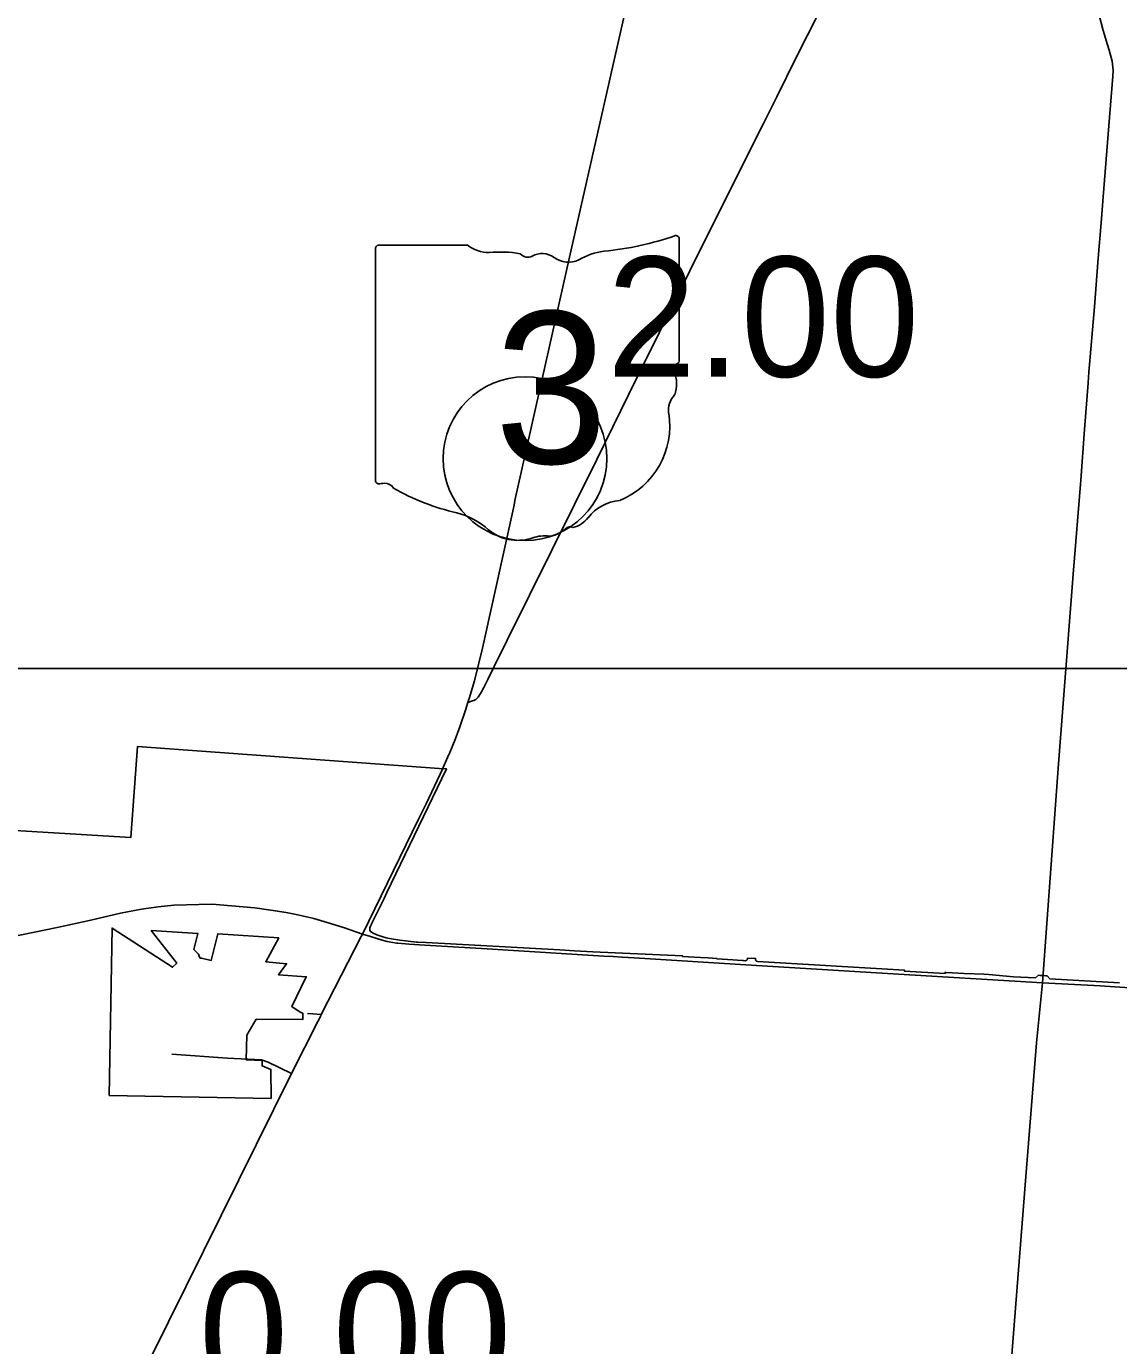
# Model space of a CAD drawing. Extents: x 1659811 to 1934326, y 644115 to 934867.
# Drawn here: x 1846923 to 1856929, y 778471 to 790558 of the extents above; entities that cross this region are included whole.
import ezdxf

# ---------------------------------------------------------------- set-up
doc = ezdxf.new("R2010")
doc.units = 0
for name, color, linetype in [('Default', 7, 'Continuous'), ('GM_X_City_Street', 7, 'Continuous'), ('GM_X_Corporation', 7, 'Continuous'), ('GM_X_County_Road', 7, 'Continuous'), ('GM_X_State_Route', 7, 'Continuous'), ('GM_X_State_Shield', 7, 'Continuous'), ('GM_X_Township_Road', 7, 'Continuous'), ('SC_Scratch1', 7, 'Continuous')]:
    doc.layers.add(name, color=color, linetype=linetype)

msp = doc.modelspace()

# ---------------------------------------------------------------- linework, layer by layer
at = {"layer": 'Default'}
msp.add_circle((1851491, 786598), 750, dxfattribs=at)
at = {"layer": 'GM_X_City_Street'}
for points in [[(1845750, 781984), (1846636, 782185), (1847206, 782302), (1847513, 782368), (1847786, 782434), (1847977, 782469), (1848131, 782490), (1848273, 782507), (1848502, 782514), (1848624, 782515), (1848801, 782501), (1849017, 782481), (1849162, 782462), (1849304, 782438), (1849411, 782418), (1849555, 782383), (1849710, 782340), (1849838, 782298), (1850003, 782242)], [(1850003, 782242), (1850074, 782221), (1850183, 782185), (1850228, 782173), (1850245, 782170), (1850281, 782163), (1850312, 782159), (1850325, 782158), (1850431, 782150), (1850574, 782141), (1851143, 782107), (1851335, 782095)], [(1851335, 782095), (1852214, 782040)], [(1852214, 782040), (1852297, 782035), (1852381, 782031), (1852490, 782023), (1853564, 781958), (1854813, 781882), (1856233, 781796), (1856759, 781767), (1857122, 781742)], [(1855849, 776844), (1855938, 778232), (1856080, 780022), (1856177, 781246), (1856233, 781796)], [(1849499, 781514), (1849547, 781511), (1849624, 781505)], [(1849078, 781088), (1849139, 781069), (1849352, 780964)]]:
    msp.add_lwpolyline(points, dxfattribs=at)
at = {"layer": 'GM_X_Corporation'}
msp.add_lwpolyline([(1845556, 783268), (1847880, 783128), (1847941, 783961), (1850704, 783760), (1850771, 783756), (1850223, 782617), (1850199, 782567), (1850139, 782444), (1850095, 782354), (1850085, 782333), (1850074, 782313), (1850069, 782299), (1850068, 782279), (1850071, 782269), (1850095, 782252), (1850134, 782235), (1850187, 782215), (1850218, 782207), (1850250, 782200), (1850345, 782187), (1850498, 782169), (1850510, 782168), (1850585, 782164), (1851810, 782096), (1851944, 782088), (1852113, 782080), (1852935, 782042), (1852934, 782037), (1853098, 782027), (1853168, 782023), (1853247, 782018), (1853247, 782016), (1853395, 782006), (1853479, 782000), (1853492, 781999), (1853509, 781998), (1853511, 781998), (1853514, 781999), (1853517, 782000), (1853519, 782001), (1853521, 782002), (1853522, 782003), (1853524, 782005), (1853526, 782007), (1853527, 782010), (1853528, 782013), (1853529, 782016), (1853529, 782020), (1853603, 782018), (1853603, 782011), (1853603, 782008), (1853604, 782004), (1853605, 782001), (1853607, 781999), (1853608, 781997), (1853610, 781995), (1853614, 781993), (1853615, 781992), (1853618, 781992), (1853621, 781991), (1854969, 781911), (1854968, 781901), (1855339, 781880), (1855340, 781890), (1855349, 781890), (1855515, 781881), (1855693, 781873), (1855739, 781870), (1855967, 781851), (1856168, 781841), (1856195, 781864), (1856211, 781863), (1856236, 781862), (1856261, 781860), (1856276, 781859), (1856299, 781833), (1856937, 781794)], dxfattribs=at)
msp.add_lwpolyline([(1847680, 780763), (1849165, 780736), (1849163, 781002), (1849082, 781034), (1849083, 781084), (1848937, 781088), (1848942, 781314), (1849029, 781462), (1849454, 781459), (1849454, 781517), (1849430, 781526), (1849356, 781577), (1849486, 781850), (1849232, 781869), (1849306, 781970), (1849115, 781988), (1849235, 782207), (1848677, 782244), (1848617, 782001), (1848528, 782020), (1848519, 782020), (1848515, 782021), (1848510, 782031), (1848500, 782057), (1848482, 782077), (1848469, 782087), (1848458, 782099), (1848494, 782247), (1848066, 782273), (1848300, 781976), (1848262, 781937), (1847707, 782296)], close=True, dxfattribs=at)
at = {"layer": 'GM_X_County_Road'}
for points in [[(1851209, 784694), (1851326, 784936), (1852148, 786590), (1852443, 787187), (1853141, 788601), (1853675, 789667), (1853798, 789914), (1853979, 790280), (1854272, 790859), (1854392, 791103), (1854649, 791581), (1855260, 792799), (1855898, 794041), (1856273, 794777), (1856673, 795566), (1856869, 795971), (1857028, 796294)], [(1856233, 781796), (1856351, 783427), (1856379, 783803), (1856513, 785538), (1856582, 786399), (1856616, 786866), (1856649, 787292), (1856657, 787391), (1856707, 787988), (1856742, 788435), (1856768, 788759), (1856787, 788996), (1856839, 789647), (1856877, 790103), (1856879, 790157), (1856870, 790238), (1856843, 790340), (1856828, 790389), (1856789, 790519), (1856749, 790673)], [(1850968, 784364), (1851009, 784379), (1851023, 784383), (1851040, 784392), (1851054, 784403), (1851062, 784412), (1851069, 784422), (1851092, 784460), (1851118, 784507), (1851150, 784573), (1851209, 784694)]]:
    msp.add_lwpolyline(points, dxfattribs=at)
at = {"layer": 'GM_X_State_Route'}
for points in [[(1851027, 784561), (1851027, 784562), (1851101, 784861), (1851390, 786171), (1851399, 786214), (1851899, 788445), (1852470, 790966), (1852613, 791609), (1852746, 792202), (1852871, 792760), (1853072, 793659), (1853214, 794287), (1853225, 794338)], [(1850785, 783867), (1850801, 783904), (1850850, 784024), (1850893, 784139), (1850946, 784292), (1850968, 784364), (1850980, 784401), (1851027, 784561)], [(1850584, 783434), (1850737, 783758), (1850741, 783767), (1850750, 783788), (1850785, 783867)], [(1850003, 782242), (1850516, 783296), (1850578, 783422), (1850584, 783434)], [(1849593, 781442), (1849619, 781493), (1849624, 781505), (1849991, 782220), (1850003, 782242)], [(1847923, 778082), (1847953, 778140), (1848062, 778361), (1849352, 780964), (1849593, 781442)]]:
    msp.add_lwpolyline(points, dxfattribs=at)
at = {"layer": 'GM_X_State_Shield'}
for p, q in [((1852904, 787501), (1852904, 788607)), ((1852904, 787501), (1852904, 788607)), ((1850120, 788518), (1850120, 786405)), ((1850120, 788518), (1850120, 786405)), ((1850963, 788554), (1850147, 788554)), ((1850963, 788554), (1850147, 788554)), ((1852904, 787501), (1852904, 787501)), ((1852904, 787501), (1852904, 787501))]:
    msp.add_line(p, q, dxfattribs=at)
for centre, radius, start, end in [((1851913, 791435), 2953, 275.8445, 288.9065), ((1851913, 791435), 2953, 275.8445, 288.9065), ((1852873, 788611), 31, 351.8621, 97.738), ((1852873, 788611), 31, 351.8621, 97.738), ((1850152, 788522), 32.3, 98.1301, 188.1301), ((1850152, 788522), 32.3, 98.1301, 188.1301), ((1851157, 788800), 313, 231.6195, 271.1119), ((1851157, 788800), 313, 231.6195, 271.1119), ((1851261, 787368), 1123, 80.4867, 94.9883), ((1851261, 787368), 1123, 80.4867, 94.9883), ((1851516, 788533), 90.3, 219.7921, 297.1024), ((1851516, 788533), 90.3, 219.7921, 297.1024), ((1851648, 788289), 188, 54.4667, 119.1411), ((1851648, 788289), 188, 54.4667, 119.1411), ((1851890, 788624), 226, 233.8562, 294.8282), ((1851890, 788624), 226, 233.8562, 294.8282), ((1852289, 787909), 594, 97.3462, 120.7689), ((1852289, 787909), 594, 97.3462, 120.7689), ((1852871, 787497), 33.2, 289.6038, 7.7341), ((1852871, 787497), 33.2, 289.6038, 7.7341), ((1852897, 787420), 48, 107.944, 210.337), ((1852897, 787420), 48, 107.944, 210.337), ((1852592, 787280), 288, 340.033, 23.6496), ((1852592, 787280), 288, 340.033, 23.6496), ((1853015, 787039), 210, 136.8065, 186.9296), ((1853015, 787039), 210, 136.8065, 186.9296), ((1852078, 786898), 739, 292.3089, 8.9858), ((1852078, 786898), 739, 292.3089, 8.9858), ((1850152, 786400), 32.5, 171.9584, 258.3066), ((1850152, 786400), 32.5, 171.9584, 258.3066), ((1850157, 786616), 248, 267.339, 280.6039), ((1850157, 786616), 248, 267.339, 280.6039), ((1850208, 786283), 89.5, 29.7484, 93.2717), ((1850208, 786283), 89.5, 29.7484, 93.2717), ((1851338, 788181), 2132, 240.4129, 257.1985), ((1851338, 788181), 2132, 240.4129, 257.1985), ((1852389, 785811), 404, 94.4031, 142.5768), ((1852389, 785811), 404, 94.4031, 142.5768), ((1850703, 785455), 667, 47.1842, 75.836), ((1850703, 785455), 667, 47.1842, 75.836), ((1851877, 786200), 239, 282.8732, 323.2771), ((1851877, 786200), 239, 282.8732, 323.2771), ((1851424, 786272), 423, 230.7004, 286.2918), ((1851424, 786272), 423, 230.7004, 286.2918), ((1851700, 786114), 226, 268.777, 315.5493), ((1851700, 786114), 226, 268.777, 315.5493), ((1851904, 785909), 63.5, 65.7517, 132.6484), ((1851904, 785909), 63.5, 65.7517, 132.6484), ((1851669, 785542), 348, 85.6951, 111.2099), ((1851669, 785542), 348, 85.6951, 111.2099)]:
    msp.add_arc(centre, radius, start, end, dxfattribs=at)
at = {"layer": 'GM_X_Township_Road'}
msp.add_lwpolyline([(1848256, 781141), (1848764, 781105), (1849078, 781088)], dxfattribs=at)
at = {"layer": 'SC_Scratch1'}
msp.add_lwpolyline([(1730291, 784675), (1926541, 784675), (1926541, 650175), (1730291, 650175)], close=True, dxfattribs=at)

# ---------------------------------------------------------------- texts
at = {"layer": 'Default'}
for s, p in [('2.00', (1852241, 787348)), ('0.00', (1848503, 778045))]:
    msp.add_text(s, height=1100, dxfattribs=at).set_placement(p)
at = {"layer": 'GM_X_State_Shield'}
msp.add_text('3', height=1392, dxfattribs=at).set_placement((1851212, 786554))
msp.add_text('3', height=1392, dxfattribs=at).set_placement((1851212, 786554))

doc.saveas('drawing.dxf')
